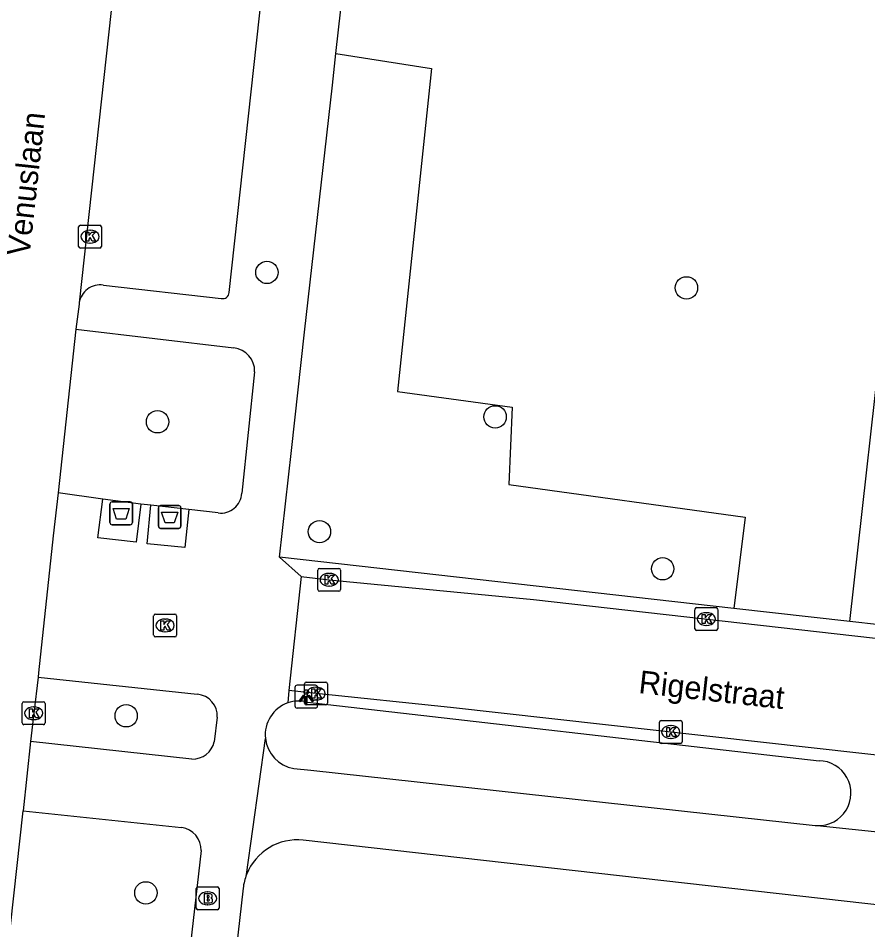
# Model space of a CAD drawing. Extents: x 161928 to 163055, y 386475 to 387428.
# Drawn here: x 162086.04 to 162123.25, y 386868.92 to 386908.84 of the extents above; entities that cross this region are included whole.
import ezdxf

# ---------------------------------------------------------------- set-up
doc = ezdxf.new("R2010")
doc.units = 0
for name, color, linetype in [('IMGEO_Afval_apart_plaats', 7, 'Continuous'), ('IMGEO_Boom', 7, 'Continuous'), ('IMGEO_Brandkraan', 7, 'Continuous'), ('IMGEO_Groenvoorziening', 7, 'Continuous'), ('IMGEO_Kolk', 7, 'Continuous'), ('IMGEO_Lichtpunt', 7, 'Continuous'), ('IMGEO_Openbare_ruimte_label', 7, 'Continuous'), ('IMGEO_Rijbaan_lokaal_open', 7, 'Continuous'), ('IMGEO_Voetpad_gesloten', 7, 'Continuous'), ('IMGEO_Voetpad_open', 7, 'Continuous')]:
    doc.layers.add(name, color=color, linetype=linetype)

msp = doc.modelspace()

# ---------------------------------------------------------------- linework, layer by layer
at = {"layer": 'IMGEO_Afval_apart_plaats'}
for p, q in [((162090.152, 386887.655), (162090.942, 386887.655)), ((162090.942, 386887.655), (162090.152, 386887.655)), ((162090.052, 386886.755), (162090.052, 386887.555)), ((162090.052, 386887.555), (162090.052, 386886.755)), ((162091.042, 386887.555), (162091.042, 386886.755)), ((162091.042, 386886.755), (162091.042, 386887.555)), ((162092.177, 386886.595), (162092.177, 386887.395)), ((162092.177, 386887.395), (162092.177, 386886.595)), ((162092.277, 386887.495), (162093.067, 386887.495)), ((162093.067, 386887.495), (162092.277, 386887.495)), ((162093.167, 386887.395), (162093.167, 386886.595)), ((162093.167, 386886.595), (162093.167, 386887.395)), ((162090.942, 386886.655), (162090.152, 386886.655)), ((162090.152, 386886.655), (162090.942, 386886.655)), ((162093.067, 386886.495), (162092.277, 386886.495)), ((162092.277, 386886.495), (162093.067, 386886.495))]:
    msp.add_line(p, q, dxfattribs=at)
for points in [[(162090.195, 386887.369), (162090.899, 386887.369), (162090.75, 386886.899), (162090.344, 386886.899), (162090.195, 386887.369)], [(162092.32, 386887.209), (162093.024, 386887.209), (162092.875, 386886.739), (162092.469, 386886.739), (162092.32, 386887.209)]]:
    msp.add_lwpolyline(points, dxfattribs=at)
for centre, start, end in [((162090.152, 386887.555), 90, 180), ((162090.152, 386887.555), 90, 180), ((162090.942, 386887.555), 0, 90), ((162090.942, 386887.555), 360, 90), ((162092.277, 386887.395), 90, 180), ((162092.277, 386887.395), 90, 180), ((162093.067, 386887.395), 0, 90), ((162093.067, 386887.395), 360, 90), ((162090.152, 386886.755), 180, 270), ((162090.152, 386886.755), 180, 270), ((162090.942, 386886.755), 270, 0), ((162090.942, 386886.755), 270, 0), ((162092.277, 386886.595), 180, 270), ((162092.277, 386886.595), 180, 270), ((162093.067, 386886.595), 270, 0), ((162093.067, 386886.595), 270, 0)]:
    msp.add_arc(centre, 0.1, start, end, dxfattribs=at)
at = {"layer": 'IMGEO_Boom'}
for centre in [(162096.932, 386897.705), (162115.309, 386897.028), (162092.141, 386891.163), (162106.929, 386891.379), (162099.233, 386886.351), (162114.266, 386884.723), (162090.766, 386878.286), (162091.629, 386870.53)]:
    msp.add_circle(centre, 0.489, dxfattribs=at)
at = {"layer": 'IMGEO_Brandkraan'}
for p, q in [((162093.835, 386869.864), (162093.835, 386870.716)), ((162093.91, 386870.79), (162094.762, 386870.79)), ((162094.323, 386870.57), (162094.348, 386870.57)), ((162094.836, 386870.716), (162094.836, 386869.864)), ((162094.762, 386869.79), (162093.91, 386869.79)), ((162094.346, 386870.01), (162094.321, 386870.01))]:
    msp.add_line(p, q, dxfattribs=at)
for points in [[(162093.835, 386869.864), (162093.835, 386870.716)], [(162093.91, 386870.79), (162094.762, 386870.79)], [(162094.183, 386870.49), (162094.183, 386870.09), (162094.396, 386870.09)], [(162094.414, 386870.49), (162094.183, 386870.49)], [(162094.836, 386870.716), (162094.836, 386869.864)], [(162094.362, 386870.409), (162094.308, 386870.409), (162094.308, 386870.333)], [(162094.308, 386870.333), (162094.361, 386870.333)], [(162094.37, 386870.257), (162094.308, 386870.257), (162094.308, 386870.176)], [(162094.308, 386870.176), (162094.37, 386870.176)], [(162094.762, 386869.79), (162093.91, 386869.79)]]:
    msp.add_lwpolyline(points, dxfattribs=at)
for centre, radius, start, end in [((162093.912, 386870.714), 0.0765, 91.552, 178.448), ((162093.912, 386870.714), 0.0765, 91.552, 178.448), ((162094.418, 386870.345), 0.145, 59.4692, 91.5367), ((162094.443, 386870.392), 0.0922, 285.5137, 58.1501), ((162094.76, 386870.714), 0.0765, 1.552, 88.448), ((162094.76, 386870.714), 0.0765, 1.552, 88.448), ((162094.363, 386870.371), 0.0379, 267.8285, 90.9355), ((162094.371, 386870.216), 0.0404, 269.8759, 90.5077), ((162094.402, 386870.341), 0.251, 268.6676, 293.5347), ((162094.448, 386870.2), 0.105, 301.3115, 78.989), ((162093.912, 386869.866), 0.0765, 181.552, 268.448), ((162093.912, 386869.866), 0.0765, 181.552, 268.448), ((162094.76, 386869.866), 0.0765, 271.552, 358.448), ((162094.76, 386869.866), 0.0765, 271.552, 358.448)]:
    msp.add_arc(centre, radius, start, end, dxfattribs=at)
for centre, major_axis, ratio, start_param, end_param in [((162094.322, 386870.29), (-0.387, 0.002), 0.722429, 4.712389, 7.853982), ((162094.347, 386870.29), (-0.39, 0.002), 0.717154, 1.570796, 4.712389)]:
    msp.add_ellipse(centre, major_axis=major_axis, ratio=ratio, start_param=start_param, end_param=end_param, dxfattribs=at)
at = {"layer": 'IMGEO_Groenvoorziening'}
for points in [[(162099.956, 386907.286), (162104.146, 386906.641), (162102.651, 386892.496), (162107.668, 386891.801), (162107.524, 386888.417), (162117.878, 386886.991), (162117.382, 386882.988)], [(162122.47, 386882.414), (162124.115, 386897.125), (162124.371, 386899.169)]]:
    msp.add_lwpolyline(points, dxfattribs=at)
at = {"layer": 'IMGEO_Kolk'}
for p, q in [((162088.684, 386898.845), (162088.684, 386899.697)), ((162088.759, 386899.771), (162089.611, 386899.771)), ((162089.685, 386899.697), (162089.685, 386898.845)), ((162089.172, 386899.551), (162089.197, 386899.551)), ((162089.195, 386898.991), (162089.17, 386898.991)), ((162089.611, 386898.771), (162088.759, 386898.771)), ((162099.158, 386883.818), (162099.158, 386884.67)), ((162099.233, 386884.744), (162100.085, 386884.744)), ((162099.646, 386884.524), (162099.671, 386884.524)), ((162100.159, 386884.67), (162100.159, 386883.818)), ((162100.085, 386883.744), (162099.233, 386883.744)), ((162099.669, 386883.964), (162099.644, 386883.964)), ((162115.68, 386882.097), (162115.68, 386882.949)), ((162115.755, 386883.023), (162116.607, 386883.023)), ((162116.681, 386882.949), (162116.681, 386882.097)), ((162091.97, 386881.816), (162091.97, 386882.668)), ((162092.045, 386882.742), (162092.897, 386882.742)), ((162092.458, 386882.522), (162092.483, 386882.522)), ((162092.971, 386882.668), (162092.971, 386881.816)), ((162116.168, 386882.803), (162116.193, 386882.803)), ((162116.607, 386882.023), (162115.755, 386882.023)), ((162116.191, 386882.243), (162116.166, 386882.243)), ((162092.897, 386881.742), (162092.045, 386881.742)), ((162092.481, 386881.962), (162092.456, 386881.962)), ((162098.583, 386878.835), (162098.583, 386879.687)), ((162098.658, 386879.761), (162099.51, 386879.761)), ((162099.584, 386879.687), (162099.584, 386878.835)), ((162099.071, 386879.541), (162099.096, 386879.541)), ((162086.214, 386877.972), (162086.214, 386878.824)), ((162086.289, 386878.898), (162087.141, 386878.898)), ((162087.215, 386878.824), (162087.215, 386877.972)), ((162099.094, 386878.981), (162099.069, 386878.981)), ((162086.702, 386878.678), (162086.727, 386878.678)), ((162099.51, 386878.761), (162098.658, 386878.761)), ((162086.725, 386878.118), (162086.7, 386878.118)), ((162114.197, 386878.075), (162115.049, 386878.075)), ((162087.141, 386877.898), (162086.289, 386877.898)), ((162114.122, 386877.149), (162114.122, 386878.001)), ((162114.61, 386877.855), (162114.635, 386877.855)), ((162115.123, 386878.001), (162115.123, 386877.149)), ((162114.633, 386877.295), (162114.608, 386877.295)), ((162115.049, 386877.075), (162114.197, 386877.075))]:
    msp.add_line(p, q, dxfattribs=at)
for points in [[(162088.684, 386898.845), (162088.684, 386899.697)], [(162088.759, 386899.771), (162089.611, 386899.771)], [(162089.685, 386899.697), (162089.685, 386898.845)], [(162089.005, 386899.471), (162089.128, 386899.471), (162089.128, 386899.32), (162089.258, 386899.471), (162089.422, 386899.471), (162089.276, 386899.32), (162089.429, 386899.071), (162089.277, 386899.071), (162089.192, 386899.235), (162089.128, 386899.168), (162089.128, 386899.071), (162089.005, 386899.071), (162089.005, 386899.471)], [(162089.611, 386898.771), (162088.759, 386898.771)], [(162099.158, 386883.818), (162099.158, 386884.67)], [(162099.233, 386884.744), (162100.085, 386884.744)], [(162099.479, 386884.444), (162099.602, 386884.444), (162099.602, 386884.293), (162099.732, 386884.444), (162099.896, 386884.444), (162099.75, 386884.293), (162099.903, 386884.044), (162099.751, 386884.044), (162099.666, 386884.208), (162099.602, 386884.141), (162099.602, 386884.044), (162099.479, 386884.044), (162099.479, 386884.444)], [(162100.159, 386884.67), (162100.159, 386883.818)], [(162100.085, 386883.744), (162099.233, 386883.744)], [(162115.68, 386882.097), (162115.68, 386882.949)], [(162115.755, 386883.023), (162116.607, 386883.023)], [(162116.681, 386882.949), (162116.681, 386882.097)], [(162091.97, 386881.816), (162091.97, 386882.668)], [(162092.045, 386882.742), (162092.897, 386882.742)], [(162092.291, 386882.442), (162092.414, 386882.442), (162092.414, 386882.291), (162092.544, 386882.442), (162092.708, 386882.442), (162092.562, 386882.291), (162092.715, 386882.042), (162092.563, 386882.042), (162092.478, 386882.206), (162092.414, 386882.139), (162092.414, 386882.042), (162092.291, 386882.042), (162092.291, 386882.442)], [(162092.971, 386882.668), (162092.971, 386881.816)], [(162116.001, 386882.723), (162116.124, 386882.723), (162116.124, 386882.572), (162116.254, 386882.723), (162116.418, 386882.723), (162116.272, 386882.572), (162116.425, 386882.323), (162116.273, 386882.323), (162116.188, 386882.487), (162116.124, 386882.42), (162116.124, 386882.323), (162116.001, 386882.323), (162116.001, 386882.723)], [(162116.607, 386882.023), (162115.755, 386882.023)], [(162092.897, 386881.742), (162092.045, 386881.742)], [(162098.583, 386878.835), (162098.583, 386879.687)], [(162098.658, 386879.761), (162099.51, 386879.761)], [(162099.584, 386879.687), (162099.584, 386878.835)], [(162098.904, 386879.461), (162099.027, 386879.461), (162099.027, 386879.31), (162099.157, 386879.461), (162099.321, 386879.461), (162099.175, 386879.31), (162099.328, 386879.061), (162099.176, 386879.061), (162099.091, 386879.225), (162099.027, 386879.158), (162099.027, 386879.061), (162098.904, 386879.061), (162098.904, 386879.461)], [(162086.214, 386877.972), (162086.214, 386878.824)], [(162086.289, 386878.898), (162087.141, 386878.898)], [(162087.215, 386878.824), (162087.215, 386877.972)], [(162086.535, 386878.598), (162086.658, 386878.598), (162086.658, 386878.447), (162086.788, 386878.598), (162086.952, 386878.598), (162086.806, 386878.447), (162086.959, 386878.198), (162086.807, 386878.198), (162086.722, 386878.362), (162086.658, 386878.295), (162086.658, 386878.198), (162086.535, 386878.198), (162086.535, 386878.598)], [(162099.51, 386878.761), (162098.658, 386878.761)], [(162114.197, 386878.075), (162115.049, 386878.075)], [(162087.141, 386877.898), (162086.289, 386877.898)], [(162114.122, 386877.149), (162114.122, 386878.001)], [(162114.443, 386877.775), (162114.566, 386877.775), (162114.566, 386877.624), (162114.696, 386877.775), (162114.86, 386877.775), (162114.714, 386877.624), (162114.867, 386877.375), (162114.715, 386877.375), (162114.63, 386877.539), (162114.566, 386877.472), (162114.566, 386877.375), (162114.443, 386877.375), (162114.443, 386877.775)], [(162115.123, 386878.001), (162115.123, 386877.149)], [(162115.049, 386877.075), (162114.197, 386877.075)]]:
    msp.add_lwpolyline(points, dxfattribs=at)
for centre, start, end in [((162088.761, 386899.695), 91.552, 178.448), ((162088.761, 386899.695), 91.552, 178.448), ((162089.609, 386899.695), 1.552, 88.448), ((162089.609, 386899.695), 1.552, 88.448), ((162088.761, 386898.847), 181.552, 268.448), ((162088.761, 386898.847), 181.552, 268.448), ((162089.609, 386898.847), 271.552, 358.448), ((162089.609, 386898.847), 271.552, 358.448), ((162099.235, 386884.668), 91.552, 178.448), ((162099.235, 386884.668), 91.552, 178.448), ((162100.083, 386884.668), 1.552, 88.448), ((162100.083, 386884.668), 1.552, 88.448), ((162099.235, 386883.82), 181.552, 268.448), ((162099.235, 386883.82), 181.552, 268.448), ((162100.083, 386883.82), 271.552, 358.448), ((162100.083, 386883.82), 271.552, 358.448), ((162115.757, 386882.947), 91.552, 178.448), ((162115.757, 386882.947), 91.552, 178.448), ((162116.605, 386882.947), 1.552, 88.448), ((162116.605, 386882.947), 1.552, 88.448), ((162092.047, 386882.666), 91.552, 178.448), ((162092.047, 386882.666), 91.552, 178.448), ((162092.895, 386882.666), 1.552, 88.448), ((162092.895, 386882.666), 1.552, 88.448), ((162115.757, 386882.099), 181.552, 268.448), ((162115.757, 386882.099), 181.552, 268.448), ((162116.605, 386882.099), 271.552, 358.448), ((162116.605, 386882.099), 271.552, 358.448), ((162092.047, 386881.818), 181.552, 268.448), ((162092.047, 386881.818), 181.552, 268.448), ((162092.895, 386881.818), 271.552, 358.448), ((162092.895, 386881.818), 271.552, 358.448), ((162098.66, 386879.685), 91.552, 178.448), ((162098.66, 386879.685), 91.552, 178.448), ((162099.508, 386879.685), 1.552, 88.448), ((162099.508, 386879.685), 1.552, 88.448), ((162086.291, 386878.822), 91.552, 178.448), ((162086.291, 386878.822), 91.552, 178.448), ((162087.139, 386878.822), 1.552, 88.448), ((162087.139, 386878.822), 1.552, 88.448), ((162098.66, 386878.837), 181.552, 268.448), ((162098.66, 386878.837), 181.552, 268.448), ((162099.508, 386878.837), 271.552, 358.448), ((162099.508, 386878.837), 271.552, 358.448), ((162114.199, 386877.999), 91.552, 178.448), ((162114.199, 386877.999), 91.552, 178.448), ((162115.047, 386877.999), 1.552, 88.448), ((162115.047, 386877.999), 1.552, 88.448), ((162086.291, 386877.974), 181.552, 268.448), ((162086.291, 386877.974), 181.552, 268.448), ((162087.139, 386877.974), 271.552, 358.448), ((162087.139, 386877.974), 271.552, 358.448), ((162114.199, 386877.151), 181.552, 268.448), ((162114.199, 386877.151), 181.552, 268.448), ((162115.047, 386877.151), 271.552, 358.448), ((162115.047, 386877.151), 271.552, 358.448)]:
    msp.add_arc(centre, 0.0765, start, end, dxfattribs=at)
for centre, major_axis, ratio, start_param, end_param in [((162089.171, 386899.271), (-0.387, 0.002), 0.722429, 4.712389, 7.853982), ((162089.196, 386899.271), (-0.39, 0.002), 0.717154, 1.570796, 4.712389), ((162099.645, 386884.244), (-0.387, 0.002), 0.722429, 4.712389, 7.853982), ((162099.67, 386884.244), (-0.39, 0.002), 0.717154, 1.570796, 4.712389), ((162092.457, 386882.242), (-0.387, 0.002), 0.722429, 4.712389, 7.853982), ((162092.482, 386882.242), (-0.39, 0.002), 0.717154, 1.570796, 4.712389), ((162116.167, 386882.523), (-0.387, 0.002), 0.722429, 4.712389, 7.853982), ((162116.192, 386882.523), (-0.39, 0.002), 0.717154, 1.570796, 4.712389), ((162099.07, 386879.261), (-0.387, 0.002), 0.722429, 4.712389, 7.853982), ((162099.095, 386879.261), (-0.39, 0.002), 0.717154, 1.570796, 4.712389), ((162086.701, 386878.398), (-0.387, 0.002), 0.722429, 4.712389, 7.853982), ((162086.726, 386878.398), (-0.39, 0.002), 0.717154, 1.570796, 4.712389), ((162114.609, 386877.575), (-0.387, 0.002), 0.722429, 4.712389, 7.853982), ((162114.634, 386877.575), (-0.39, 0.002), 0.717154, 1.570796, 4.712389)]:
    msp.add_ellipse(centre, major_axis=major_axis, ratio=ratio, start_param=start_param, end_param=end_param, dxfattribs=at)
at = {"layer": 'IMGEO_Lichtpunt'}
for p, q in [((162099.058, 386879.624), (162098.25, 386879.624)), ((162099.058, 386879.624), (162098.25, 386879.624)), ((162098.156, 386879.529), (162098.156, 386878.722)), ((162098.156, 386879.529), (162098.156, 386878.722)), ((162099.152, 386878.722), (162099.152, 386879.529)), ((162099.152, 386878.722), (162099.152, 386879.529)), ((162098.25, 386878.628), (162099.058, 386878.628)), ((162098.25, 386878.628), (162099.058, 386878.628))]:
    msp.add_line(p, q, dxfattribs=at)
for points in [[(162098.53, 386879.193), (162098.569, 386879.165), (162098.381, 386878.903), (162098.343, 386878.93), (162098.53, 386879.193)], [(162098.632, 386879.145), (162098.679, 386879.145), (162098.679, 386878.823), (162098.632, 386878.823), (162098.632, 386879.145)], [(162098.742, 386879.165), (162098.78, 386879.192), (162098.967, 386878.93), (162098.928, 386878.902), (162098.742, 386879.165)]]:
    msp.add_lwpolyline(points, dxfattribs=at)
msp.add_circle((162098.655, 386879.327), 0.0994, dxfattribs=at)
for centre, start, end in [((162098.25, 386879.529), 90, 180), ((162098.25, 386879.529), 90, 180), ((162099.058, 386879.529), 0, 90), ((162099.058, 386879.529), 0, 90), ((162098.25, 386878.722), 180, 270), ((162098.25, 386878.722), 180, 270), ((162099.058, 386878.722), 270, 0), ((162099.058, 386878.722), 270, 360)]:
    msp.add_arc(centre, 0.0946, start, end, dxfattribs=at)
at = {"layer": 'IMGEO_Rijbaan_lokaal_open'}
for points in [[(162092.691, 386932.799), (162088.711, 386896.367)], [(162088.711, 386896.367), (162088.706, 386896.314), (162088.564, 386895.224)], [(162088.564, 386895.224), (162087.786, 386888.057)], [(162087.786, 386888.057), (162087.574, 386886.163), (162086.926, 386880.164), (162086.915, 386879.984)], [(162098.436, 386884.38), (162097.894, 386879.394)], [(162098.436, 386884.38), (162099.659, 386884.244), (162108.615, 386883.376), (162158.322, 386877.766), (162158.42, 386877.752), (162158.591, 386877.716), (162158.759, 386877.665), (162158.921, 386877.599), (162159.077, 386877.519), (162159.225, 386877.425), (162159.363, 386877.318), (162159.492, 386877.199), (162159.61, 386877.07), (162159.716, 386876.93), (162159.808, 386876.781), (162159.887, 386876.625), (162159.952, 386876.462), (162160.002, 386876.295), (162160.037, 386876.123), (162160.056, 386875.949), (162160.06, 386875.774)], [(162086.915, 386879.984), (162086.715, 386878.398), (162086.574, 386877.16)], [(162145.577, 386874.11), (162104.979, 386878.654), (162099.084, 386879.261), (162097.894, 386879.394)], [(162086.574, 386877.16), (162086.247, 386874.125)], [(162084.603, 386859.23), (162086.247, 386874.125)]]:
    msp.add_lwpolyline(points, dxfattribs=at)
at = {"layer": 'IMGEO_Voetpad_gesloten'}
for points in [[(162091.415, 386887.555), (162091.205, 386885.885), (162089.531, 386886.083), (162089.742, 386887.772)], [(162091.415, 386887.555), (162089.742, 386887.772)], [(162093.517, 386887.319), (162093.34, 386885.656), (162091.68, 386885.824), (162091.85, 386887.504)], [(162093.517, 386887.319), (162091.85, 386887.504)]]:
    msp.add_lwpolyline(points, dxfattribs=at)
at = {"layer": 'IMGEO_Voetpad_open'}
for points in [[(162099.956, 386907.286), (162103.8, 386941.487)], [(162095.28, 386896.824), (162099.016, 386930.929)], [(162097.477, 386885.236), (162098.003, 386889.912), (162098.584, 386895.081), (162099.801, 386905.909), (162099.956, 386907.286)], [(162089.766, 386897.146), (162094.932, 386896.566)], [(162088.564, 386895.224), (162095.479, 386894.402)], [(162096.393, 386893.355), (162095.826, 386888.035)], [(162089.742, 386887.772), (162087.786, 386888.057)], [(162091.85, 386887.504), (162091.415, 386887.555)], [(162094.8, 386887.169), (162093.517, 386887.319)], [(162117.382, 386882.988), (162097.477, 386885.236)], [(162097.477, 386885.236), (162098.436, 386884.38)], [(162122.47, 386882.414), (162117.382, 386882.988)], [(162123.771, 386882.267), (162122.47, 386882.414)], [(162086.915, 386879.984), (162093.883, 386879.229)], [(162097.894, 386879.394), (162097.851, 386878.851)], [(162098.714, 386878.889), (162121.116, 386876.319)], [(162094.756, 386878.22), (162094.624, 386877.151)], [(162096.04, 386871.339), (162096.867, 386877.294)], [(162093.649, 386876.392), (162086.574, 386877.16)], [(162098.107, 386875.983), (162098.861, 386875.901), (162120.945, 386873.488), (162121.04, 386873.481)], [(162086.247, 386874.125), (162093.197, 386873.401)], [(162121.04, 386873.481), (162125.636, 386872.996)], [(162154.85, 386866.488), (162098.526, 386872.838)], [(162094.05, 386872.38), (162092.575, 386859.483)], [(162095.89, 386870.733), (162093.586, 386850.424)]]:
    msp.add_lwpolyline(points, dxfattribs=at)
for centre, radius, start, end in [((162089.62, 386896.239), 0.918, 80.8759, 172.0076), ((162094.999, 386896.839), 0.281, 256.1177, 356.9872), ((162095.369, 386893.383), 1.025, 358.414, 83.826), ((162094.916, 386888.073), 0.911, 262.6987, 357.6336), ((162093.804, 386878.278), 0.954, 356.5068, 85.2268), ((162098.343, 386877.451), 1.484, 109.351, 186.0645), ((162098.345, 386877.447), 1.488, 75.6517, 109.3908), ((162098.345, 386877.45), 1.486, 186.0234, 260.7881), ((162093.684, 386877.352), 0.961, 267.8829, 347.9158), ((162121.095, 386874.9), 1.42, 267.7809, 89.1512), ((162093.043, 386872.405), 1.008, 358.5718, 81.1828), ((162098.259, 386870.469), 2.384, 83.5771, 158.6009), ((162098.249, 386870.471), 2.373, 158.5401, 173.6545)]:
    msp.add_arc(centre, radius, start, end, dxfattribs=at)

# ---------------------------------------------------------------- texts
at = {"layer": 'IMGEO_Openbare_ruimte_label'}
for s, rotation, p in [('Venuslaan', 83.7421, (162086.53, 386898.387)), ('Rigelstraat', 353.6282, (162113.184, 386879.286))]:
    msp.add_text(s, height=1, rotation=rotation, dxfattribs=at).set_placement(p)

doc.saveas('drawing.dxf')
